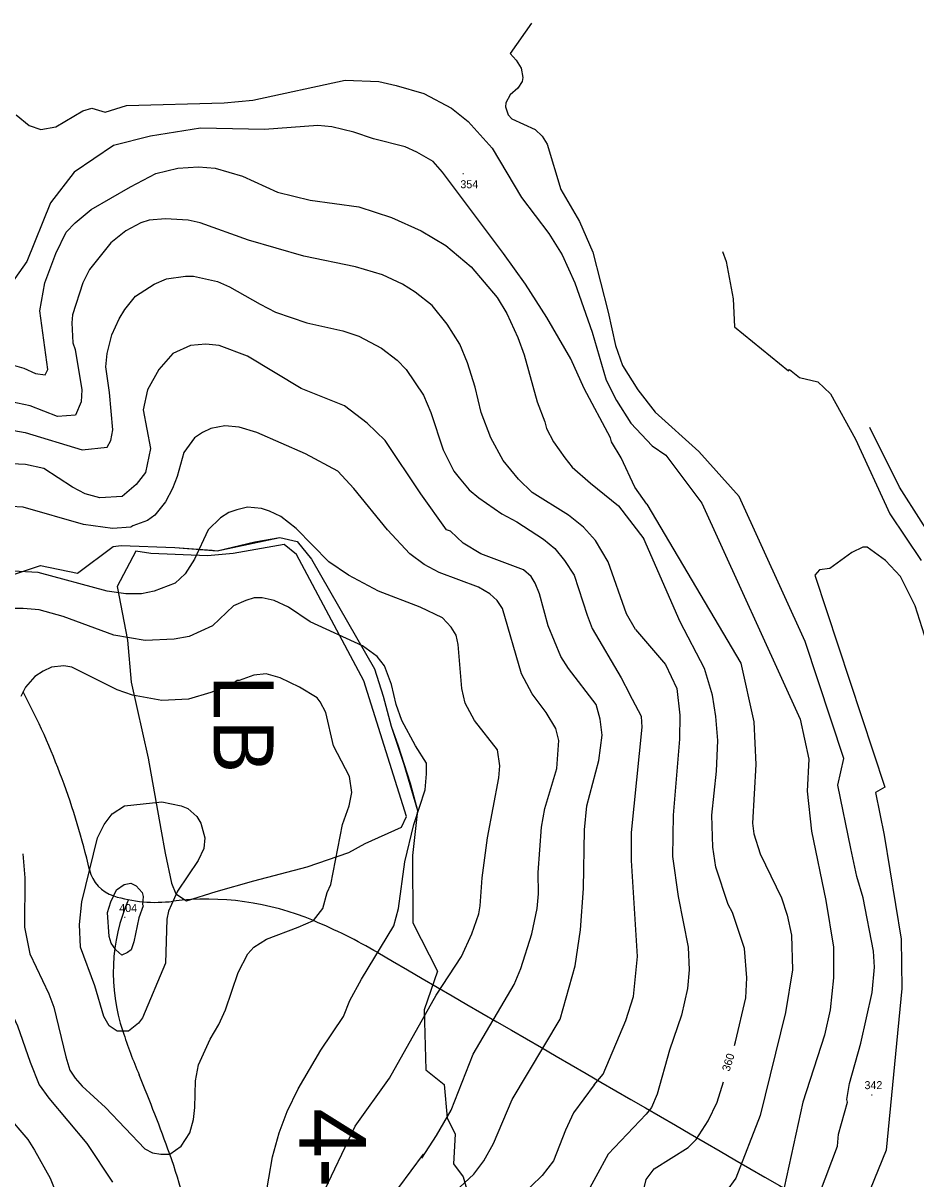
# Model space of a CAD drawing. Extents: x -510989 to -501240, y -1184665 to -1176098.
# Drawn here: x -503447 to -502777, y -1180465 to -1179598 of the extents above; entities that cross this region are included whole.
import ezdxf

# ---------------------------------------------------------------- set-up
doc = ezdxf.new("R2010")
doc.units = 0
for name, color, linetype in [('lesni_pozemek', 7, 'Continuous'), ('NAVRH_rozvodnice', 7, 'Continuous'), ('popis', 7, 'Continuous'), ('STAV_povodi', 7, 'Continuous'), ('STAV_USES', 7, 'Continuous'), ('vrstevnice_01', 7, 'Continuous'), ('vrstevnice_02', 7, 'Continuous'), ('vrstevnice_03', 7, 'Continuous'), ('vrstevnice_04', 7, 'Continuous'), ('vrstevnice_05', 7, 'Continuous')]:
    doc.layers.add(name, color=color, linetype=linetype)

msp = doc.modelspace()

# ---------------------------------------------------------------- linework, layer by layer
at = {"layer": 'lesni_pozemek'}
msp.add_lwpolyline([(-503487.83, -1180022.8), (-503433.57, -1180004.75), (-503405.67, -1180010.54), (-503378.89, -1179990.53), (-503373.11, -1179989.81), (-503332.86, -1179991.24), (-503304.71, -1179993.38), (-503301.1, -1179993.93), (-503272.85, -1179987.05), (-503254.13, -1179983.85), (-503240.96, -1179986.85), (-503230.25, -1179999.98), (-503183.07, -1180082.22), (-503176.55, -1180102.69), (-503170.67, -1180125.25), (-503165.57, -1180139.19), (-503156.41, -1180168.08), (-503150.84, -1180188.48), (-503154.49, -1180222.14), (-503154.45, -1180272.77), (-503135.92, -1180308.91), (-503145.94, -1180337.8), (-503144.52, -1180382.88), (-503130.97, -1180393.89), (-503128.71, -1180418.97), (-503122.63, -1180431.13), (-503123.88, -1180453.38), (-503116.73, -1180463.03), (-503093.71, -1180544.11)], dxfattribs=at)
at = {"layer": 'NAVRH_rozvodnice'}
for centre, radius, start, end in [((-503937.19, -1180358.58), 554.89, 13.08054, 27.83388), ((-503370.61, -1180226.94), 26.78, 193.08054, 252.62315), ((-503347.14, -1180151.92), 105.39, 252.62315, 277.10754), ((-503308.64, -1180460.63), 205.71, 67.19468, 97.10754), ((-503392.41, -1180659.86), 421.84, 59.87505, 67.19468), ((-275641.88, -788163.6), 453366.24, 239.8750496, 239.9272145)]:
    msp.add_arc(centre, radius, start, end, dxfattribs=at)
at = {"layer": 'popis'}
msp.add_lwpolyline([(-503487.83, -1180022.8), (-503433.57, -1180004.75), (-503405.67, -1180010.54), (-503378.89, -1179990.53), (-503373.11, -1179989.81), (-503332.86, -1179991.24), (-503301.1, -1179993.93), (-503254.13, -1179983.85), (-503240.96, -1179986.85), (-503230.25, -1179999.98), (-503183.07, -1180082.22), (-503176.55, -1180102.69), (-503170.67, -1180125.25), (-503160.99, -1180153.64), (-503150.84, -1180188.48), (-503154.49, -1180222.14), (-503154.45, -1180272.77), (-503135.92, -1180308.91), (-503145.94, -1180337.8), (-503144.52, -1180382.88), (-503130.97, -1180393.89), (-503128.71, -1180418.97), (-503122.63, -1180431.13), (-503123.88, -1180453.38), (-503116.73, -1180463.03), (-503105.22, -1180503.57)], dxfattribs=at)
at = {"layer": 'STAV_povodi'}
for centre, radius, start, end in [((-503937.19, -1180358.58), 554.89, 13.08054, 27.83388), ((-503370.61, -1180226.94), 26.78, 193.08054, 252.62315), ((-503347.14, -1180151.92), 105.39, 252.62315, 277.10754), ((-503240.39, -1180310.06), 138.51, 156.71126, 198.49418), ((-503308.64, -1180460.63), 205.71, 67.19468, 97.10754), ((-503392.41, -1180659.86), 421.84, 59.87505, 67.19468), ((-275641.88, -788163.6), 453366.24, 239.8750496, 239.9272145), ((-502892.81, -1180193.8), 505.02, 198.49418, 202.45595), ((-504655.95, -1180922.53), 1402.78, 19.85893, 22.45595), ((-503681.83, -1180570.7), 367.07, 8.44766, 19.85893)]:
    msp.add_arc(centre, radius, start, end, dxfattribs=at)
at = {"layer": 'STAV_USES'}
for p, q in [((-503361.92, -1179994.05), (-503376.09, -1180020.5)), ((-503361.92, -1179994.05), (-503376.09, -1180020.5)), ((-503350.7, -1179995.92), (-503361.92, -1179994.05)), ((-503350.7, -1179995.92), (-503361.92, -1179994.05)), ((-503250.69, -1179989), (-503288.99, -1179995.92)), ((-503250.69, -1179989), (-503288.99, -1179995.92)), ((-503241.65, -1179996.45), (-503250.69, -1179989)), ((-503241.65, -1179996.45), (-503250.69, -1179989)), ((-503308.15, -1179997.52), (-503350.7, -1179995.92)), ((-503308.15, -1179997.52), (-503350.7, -1179995.92)), ((-503288.99, -1179995.92), (-503308.15, -1179997.52)), ((-503288.99, -1179995.92), (-503308.15, -1179997.52)), ((-503191.11, -1180091.19), (-503241.65, -1179996.45)), ((-503191.11, -1180091.19), (-503241.65, -1179996.45)), ((-503376.09, -1180020.5), (-503368.26, -1180060.85)), ((-503376.09, -1180020.5), (-503368.26, -1180060.85)), ((-503368.26, -1180060.85), (-503365.6, -1180092.25)), ((-503368.26, -1180060.85), (-503365.6, -1180092.25)), ((-503365.6, -1180092.25), (-503352.83, -1180149.2)), ((-503365.6, -1180092.25), (-503352.83, -1180149.2)), ((-503159.19, -1180192.84), (-503191.11, -1180091.19)), ((-503159.19, -1180192.84), (-503191.11, -1180091.19)), ((-503352.83, -1180149.2), (-503343.26, -1180202.42)), ((-503352.83, -1180149.2), (-503343.26, -1180202.42)), ((-503162.75, -1180200.9), (-503159.19, -1180192.84)), ((-503162.75, -1180200.9), (-503159.19, -1180192.84)), ((-503343.26, -1180202.42), (-503340.06, -1180220.51)), ((-503343.26, -1180202.42), (-503340.06, -1180220.51)), ((-503190.14, -1180213.14), (-503162.75, -1180200.9)), ((-503190.14, -1180213.14), (-503162.75, -1180200.9)), ((-503233.67, -1180230.62), (-503202.28, -1180219.98)), ((-503233.67, -1180230.62), (-503202.28, -1180219.98)), ((-503202.28, -1180219.98), (-503190.14, -1180213.14)), ((-503202.28, -1180219.98), (-503190.14, -1180213.14)), ((-503340.06, -1180220.51), (-503335.28, -1180242.87)), ((-503340.06, -1180220.51), (-503335.28, -1180242.87)), ((-503273.57, -1180241.27), (-503233.67, -1180230.62)), ((-503273.57, -1180241.27), (-503233.67, -1180230.62)), ((-503335.28, -1180242.87), (-503332.08, -1180250.85)), ((-503335.28, -1180242.87), (-503332.08, -1180250.85)), ((-503301.76, -1180249.25), (-503273.57, -1180241.27)), ((-503301.76, -1180249.25), (-503273.57, -1180241.27)), ((-503332.08, -1180250.85), (-503324.1, -1180256.17)), ((-503332.08, -1180250.85), (-503324.1, -1180256.17)), ((-503324.1, -1180256.17), (-503301.76, -1180249.25)), ((-503324.1, -1180256.17), (-503301.76, -1180249.25))]:
    msp.add_line(p, q, dxfattribs=at)
at = {"layer": 'vrstevnice_01'}
for points in [[(-503451.81, -1179667), (-503441.91, -1179675), (-503433.19, -1179678), (-503421.91, -1179676), (-503401.69, -1179664), (-503394.91, -1179662), (-503385.09, -1179665), (-503369.09, -1179660), (-503295.81, -1179658), (-503274.31, -1179656), (-503205.19, -1179641), (-503179.81, -1179642), (-503166.81, -1179645), (-503146.09, -1179651), (-503125.31, -1179662), (-503112.81, -1179672), (-503094.91, -1179692), (-503073, -1179729), (-503052.31, -1179756), (-503042.31, -1179772), (-503032.81, -1179793), (-503019.81, -1179830), (-503009.31, -1179866), (-503001.59, -1179881), (-502990.81, -1179898), (-502974.84, -1179914.98)], [(-503456.41, -1179854), (-503446, -1179857), (-503437.31, -1179861), (-503430, -1179862), (-503427.91, -1179858), (-503434, -1179814), (-503430.19, -1179793), (-503422, -1179771), (-503414.19, -1179755), (-503407.41, -1179748), (-503395.5, -1179738), (-503366.09, -1179721), (-503347, -1179711), (-503330.41, -1179707), (-503315.09, -1179706), (-503302.59, -1179707), (-503281.91, -1179713), (-503255.69, -1179725), (-503231.41, -1179731), (-503194.81, -1179736), (-503170.31, -1179744), (-503148, -1179754), (-503129.59, -1179765), (-503110.5, -1179781), (-503091.19, -1179804), (-503083.81, -1179816), (-503075.59, -1179834), (-503070.91, -1179847), (-503061.19, -1179882), (-503055.31, -1179897), (-503054.19, -1179902), (-503048.91, -1179912), (-503040.5, -1179924), (-503034.81, -1179931), (-503021.19, -1179943), (-503000.19, -1179960), (-502981.22, -1179984.93)], [(-503461.91, -1179902), (-503444.91, -1179905), (-503402.19, -1179918), (-503383.41, -1179916), (-503380.81, -1179911), (-503379.31, -1179903), (-503381.69, -1179875), (-503384.59, -1179856), (-503383.41, -1179846), (-503380, -1179832), (-503374.5, -1179820), (-503370.31, -1179813), (-503362.19, -1179803), (-503348.31, -1179794), (-503339.09, -1179790), (-503324.69, -1179788), (-503318.69, -1179788), (-503300.81, -1179792), (-503291.81, -1179796), (-503268.81, -1179809), (-503257.19, -1179815), (-503233.69, -1179823), (-503206.91, -1179829), (-503194.81, -1179833), (-503177.81, -1179842), (-503166, -1179851), (-503159.31, -1179858), (-503146.31, -1179877), (-503140.91, -1179890), (-503131.5, -1179918), (-503123.69, -1179934), (-503119.69, -1179939), (-503112.19, -1179948), (-503104.91, -1179954), (-503087.59, -1179966), (-503076.31, -1179972), (-503056.31, -1179985), (-503047.81, -1179992), (-503040.59, -1180001), (-503033.5, -1180012), (-503023.69, -1180042), (-503019.91, -1180052), (-502998.09, -1180089), (-502991.8, -1180101.01)], [(-503164.81, -1180471), (-503146.41, -1180446), (-503147.59, -1180449), (-503136.69, -1180432), (-503125.69, -1180413), (-503109, -1180371), (-503078.31, -1180319), (-503073.31, -1180307), (-503065.09, -1180281), (-503061.19, -1180262), (-503060.09, -1180251), (-503060.41, -1180235), (-503057.81, -1180201), (-503055.41, -1180187), (-503046.41, -1180157), (-503045, -1180136), (-503047.19, -1180127), (-503054.41, -1180115), (-503065, -1180101), (-503072.81, -1180086), (-503087, -1180037), (-503091.19, -1180031), (-503096.59, -1180026), (-503105, -1180021), (-503134.5, -1180010), (-503145.81, -1180004), (-503156.59, -1179996), (-503173.31, -1179978), (-503198.69, -1179947), (-503210.5, -1179934), (-503234.69, -1179921), (-503271.31, -1179905), (-503284.59, -1179901), (-503295.19, -1179900), (-503305.81, -1179902), (-503312.09, -1179905), (-503318.09, -1179909)], [(-502608.61, -1180144.27), (-502615.91, -1180165), (-502622.19, -1180161), (-502625.31, -1180161), (-502640, -1180169), (-502646.81, -1180168), (-502660.09, -1180163), (-502676.09, -1180147), (-502686.41, -1180135), (-502700.69, -1180112), (-502719.81, -1180078), (-502746.09, -1180017), (-502756.91, -1179997), (-502789.59, -1179946), (-502811.85, -1179901.35)], [(-503318.09, -1179909), (-503326.09, -1179920), (-503330.91, -1179938), (-503334.5, -1179947), (-503339.81, -1179957), (-503347.81, -1179967), (-503353.31, -1179971), (-503364.19, -1179975), (-503365.81, -1179976), (-503379.5, -1179977), (-503401.19, -1179974), (-503446.5, -1179961), (-503465.19, -1179960)], [(-502974.84, -1179914.98), (-502964.69, -1179922), (-502937.69, -1179958), (-502864, -1180120), (-502857.5, -1180150), (-502858.81, -1180174), (-502855.59, -1180204), (-502844.81, -1180256), (-502839.09, -1180291), (-502838.91, -1180314), (-502841.5, -1180338), (-502845.81, -1180357), (-502861.91, -1180407), (-502875.91, -1180471), (-502880.81, -1180479), (-502892.59, -1180493), (-502898.41, -1180503), (-502912.81, -1180535), (-502930.91, -1180560), (-502944.19, -1180569), (-502964.91, -1180580), (-502977.09, -1180584), (-503003, -1180589), (-503036.66, -1180593)], [(-502913.23, -1180364.7), (-502912.41, -1180362), (-502904.81, -1180329), (-502904, -1180314), (-502905.69, -1180292), (-502914.69, -1180265), (-502917.91, -1180259), (-502927.09, -1180231), (-502929.5, -1180216), (-502930.31, -1180192), (-502926.59, -1180159), (-502925.81, -1180136), (-502927.19, -1180118), (-502929.59, -1180102), (-502935.81, -1180082), (-502953.81, -1180047), (-502981.22, -1179984.93)], [(-502767.31, -1180068), (-502777.81, -1180035), (-502788.81, -1180013), (-502799.91, -1180001), (-502813.81, -1179991), (-502817, -1179991), (-502825.31, -1179995), (-502841.81, -1180007), (-502849.59, -1180008)], [(-502849.59, -1180008), (-502853, -1180012), (-502800.59, -1180171), (-502807.59, -1180175), (-502800.91, -1180207), (-502788.31, -1180285), (-502787.81, -1180322), (-502799.41, -1180443), (-502823.59, -1180502), (-502860.59, -1180570), (-502898.69, -1180601), (-502939.59, -1180619), (-502971.81, -1180626), (-502971.81, -1180624), (-502974.81, -1180618), (-502984.91, -1180619), (-503040.67, -1180637)], [(-503265, -1180480), (-503259.59, -1180448), (-503254.59, -1180430), (-503248.59, -1180414), (-503240.31, -1180397), (-503223.31, -1180368), (-503206.41, -1180343), (-503201.69, -1180331), (-503192.81, -1180315), (-503168.59, -1180275), (-503165.09, -1180262), (-503160.31, -1180227), (-503153.5, -1180199), (-503145.09, -1180173), (-503144, -1180161), (-503144.19, -1180153), (-503152.31, -1180140), (-503162.69, -1180121), (-503166.81, -1180109), (-503170.31, -1180094), (-503175.5, -1180080), (-503181, -1180073), (-503192, -1180065), (-503231.31, -1180047), (-503247.59, -1180036), (-503258.41, -1180031), (-503267.31, -1180029), (-503273.41, -1180029), (-503279.59, -1180031), (-503288.69, -1180035), (-503304.59, -1180050), (-503322, -1180058), (-503333.19, -1180060), (-503355.09, -1180061), (-503378.5, -1180057), (-503416.59, -1180043), (-503434.41, -1180038), (-503446.5, -1180037), (-503452.59, -1180037)], [(-503018.52, -1180394.02), (-503011.69, -1180386), (-502994.69, -1180346), (-502988.91, -1180328), (-502986, -1180298), (-502990.31, -1180226), (-502990.41, -1180205), (-502982.31, -1180126), (-502982.91, -1180118), (-502991.8, -1180101.01)], [(-503501.09, -1180134), (-503501.5, -1180157), (-503499.31, -1180178), (-503493.09, -1180198), (-503486.09, -1180214), (-503481.5, -1180229), (-503478.31, -1180245), (-503476.81, -1180260), (-503476.59, -1180276), (-503473.91, -1180295), (-503467.91, -1180313), (-503450.81, -1180350), (-503441.31, -1180377), (-503434.41, -1180394), (-503427.19, -1180404), (-503398.69, -1180438), (-503379.41, -1180467)], [(-503370.41, -1180185), (-503342.41, -1180182), (-503327.91, -1180185), (-503323.09, -1180187), (-503316.31, -1180193), (-503313.31, -1180198), (-503310.31, -1180209), (-503311.09, -1180217), (-503315.19, -1180226), (-503330.69, -1180249), (-503337.5, -1180264), (-503338.81, -1180270), (-503339.81, -1180303), (-503357, -1180344), (-503359.91, -1180348), (-503367.59, -1180354), (-503375.91, -1180354), (-503381.91, -1180350), (-503386.09, -1180343), (-503392.81, -1180320), (-503403.5, -1180291), (-503404.31, -1180274), (-503402.59, -1180257), (-503390.81, -1180209), (-503385.81, -1180199), (-503379.81, -1180191), (-503370.41, -1180185)], [(-503031.55, -1180536.98), (-503015.31, -1180530), (-503004.41, -1180523), (-502992.09, -1180510), (-502988.31, -1180502), (-502979.41, -1180465), (-502973.41, -1180457), (-502948, -1180441), (-502941.91, -1180435), (-502933, -1180421), (-502926.09, -1180407), (-502921.49, -1180391.86)], [(-503018.52, -1180394.02), (-503033.81, -1180415), (-503039.81, -1180428), (-503048.81, -1180451), (-503057.31, -1180462), (-503074, -1180478)]]:
    msp.add_lwpolyline(points, dxfattribs=at)
at = {"layer": 'vrstevnice_02'}
for points in [[(-503065.46, -1179598.22), (-503081.41, -1179621), (-503076.81, -1179626), (-503073.09, -1179632), (-503071.91, -1179639), (-503072.5, -1179642), (-503075.59, -1179647), (-503081.41, -1179652), (-503084.5, -1179658), (-503084.81, -1179661), (-503082.91, -1179667), (-503080.09, -1179670), (-503062.69, -1179678), (-503057.31, -1179683), (-503053.59, -1179689), (-503043.5, -1179723), (-503029.31, -1179747), (-503019.41, -1179770), (-503008, -1179815), (-503002.5, -1179840), (-502997.19, -1179855), (-502985.69, -1179873), (-502972.56, -1179889.95)], [(-502978.85, -1179958.93), (-502987.81, -1179946), (-502998.19, -1179924), (-503005.5, -1179912), (-503006.19, -1179909), (-503025.81, -1179872), (-503035.91, -1179850), (-503053.81, -1179819), (-503070, -1179794), (-503086.41, -1179771), (-503132.19, -1179710), (-503139, -1179702), (-503151.41, -1179695), (-503160.19, -1179691), (-503183.91, -1179685), (-503198.59, -1179680), (-503215, -1179676), (-503225.5, -1179675), (-503265.59, -1179678), (-503313.59, -1179677), (-503350.91, -1179683), (-503378.81, -1179690), (-503408.31, -1179710), (-503425.91, -1179733), (-503443.81, -1179777), (-503455.69, -1179794)], [(-502987.41, -1180052.88), (-502994.19, -1180041), (-503007.81, -1180002), (-503017.41, -1179986), (-503026.31, -1179976), (-503037.59, -1179967), (-503065, -1179950), (-503075.19, -1179940), (-503086.5, -1179926), (-503095.91, -1179909), (-503103, -1179890), (-503107.5, -1179871), (-503113.31, -1179853), (-503119.19, -1179839), (-503128.59, -1179824), (-503139.91, -1179810), (-503152.59, -1179800), (-503162.19, -1179794), (-503177.19, -1179787), (-503197.31, -1179781), (-503236.09, -1179773), (-503277.5, -1179761), (-503313.81, -1179748), (-503322.81, -1179746), (-503339.81, -1179745), (-503352.09, -1179746), (-503358.31, -1179748), (-503369.5, -1179754), (-503380.81, -1179763), (-503396.69, -1179783), (-503401.81, -1179793), (-503409.41, -1179817), (-503410, -1179823), (-503409.19, -1179838), (-503407.41, -1179843), (-503402.5, -1179873), (-503402.91, -1179882), (-503407.31, -1179892), (-503420.69, -1179893), (-503441.19, -1179885), (-503465.09, -1179880)], [(-502922.14, -1179769.53), (-502919.5, -1179777), (-502914.09, -1179805), (-502913.19, -1179826), (-502872.81, -1179859), (-502871.91, -1179858), (-502864.59, -1179864), (-502850.69, -1179867), (-502841.31, -1179876), (-502822.5, -1179910), (-502796.69, -1179966), (-502773.19, -1180001)], [(-503013.81, -1180120), (-503016.81, -1180109), (-503037.59, -1180082), (-503043.41, -1180073), (-503052.81, -1180050), (-503059.31, -1180026), (-503062.59, -1180018), (-503065.69, -1180013), (-503071.5, -1180008), (-503103.41, -1179996), (-503116.69, -1179988), (-503126, -1179979), (-503129.19, -1179978), (-503148.31, -1179951), (-503175.19, -1179911), (-503188.59, -1179898), (-503205.59, -1179885), (-503238, -1179872), (-503278.19, -1179848), (-503299.41, -1179840), (-503309.41, -1179839), (-503321, -1179840), (-503334.19, -1179846), (-503344.81, -1179858), (-503353.31, -1179873), (-503356.41, -1179888), (-503351.09, -1179917), (-503354.69, -1179935), (-503361.81, -1179944), (-503372.31, -1179953), (-503388.91, -1179954), (-503400, -1179951), (-503409.59, -1179946), (-503431.09, -1179932), (-503444.69, -1179929), (-503466.19, -1179928)], [(-502825.91, -1180217), (-502835.66, -1180169.56), (-502831.18, -1180149.38), (-502860.3, -1180061.9), (-502909.59, -1179953.12), (-502939.84, -1179919.47), (-502972.56, -1179889.95)], [(-502978.85, -1179958.93), (-502908.41, -1180078), (-502898.81, -1180122), (-502897.31, -1180154), (-502899.69, -1180198), (-502898.59, -1180206), (-502893.91, -1180221), (-502878, -1180254), (-502873.81, -1180267), (-502870.5, -1180282), (-502869.69, -1180308), (-502874.91, -1180340), (-502894, -1180417), (-502912.09, -1180464), (-502919.5, -1180474)], [(-503222.69, -1180478), (-503197.5, -1180425), (-503171.81, -1180389), (-503136.91, -1180327), (-503117.81, -1180298), (-503110.19, -1180281), (-503104.91, -1180266), (-503103.81, -1180260), (-503102.31, -1180239), (-503098.31, -1180209), (-503089.81, -1180164), (-503089, -1180155), (-503090.81, -1180143), (-503108.19, -1180121), (-503115, -1180108), (-503117.59, -1180097), (-503120.31, -1180064), (-503121.91, -1180057), (-503125.59, -1180051), (-503132.09, -1180044), (-503148.91, -1180036), (-503180, -1180024), (-503202.5, -1180012), (-503217.19, -1180002), (-503241.69, -1179977), (-503253.19, -1179968), (-503261.91, -1179964), (-503267.91, -1179962), (-503278.41, -1179961), (-503286.19, -1179963), (-503292.19, -1179965), (-503298.41, -1179969), (-503307.69, -1179978), (-503317.91, -1180000), (-503325, -1180011), (-503332.5, -1180018), (-503348.19, -1180024), (-503357.69, -1180026), (-503369.59, -1180026), (-503383.41, -1180024), (-503435.19, -1180010), (-503454.31, -1180009)], [(-502987.41, -1180052.88), (-502964.81, -1180079), (-502956.5, -1180097), (-502954.19, -1180117), (-502954.31, -1180135), (-502959.19, -1180192), (-502959.69, -1180223), (-502955.31, -1180253), (-502947.81, -1180291), (-502947.19, -1180308), (-502948.5, -1180322), (-502952.91, -1180342), (-502961.91, -1180368), (-502971.19, -1180401), (-502975.31, -1180411), (-502979.31, -1180416), (-503007.81, -1180446), (-503026.37, -1180480.1)], [(-503407.5, -1180389), (-503402.31, -1180395), (-503384.69, -1180411), (-503355.19, -1180442), (-503349.41, -1180445), (-503343.19, -1180446), (-503336.59, -1180446), (-503328, -1180440), (-503321.59, -1180430), (-503318.81, -1180420), (-503317.69, -1180411), (-503317.19, -1180391), (-503315, -1180379), (-503306.31, -1180360), (-503299.69, -1180349), (-503294.81, -1180338), (-503285.31, -1180310), (-503278, -1180296), (-503273.5, -1180291), (-503264, -1180285), (-503240.41, -1180276), (-503228.91, -1180271), (-503221.81, -1180262), (-503218.59, -1180250), (-503215.69, -1180244), (-503207.09, -1180199), (-503202.09, -1180185), (-503200.19, -1180175), (-503201.81, -1180163), (-503213.81, -1180140), (-503219.5, -1180115), (-503223.81, -1180107), (-503226, -1180104), (-503239.41, -1180096), (-503253.91, -1180089), (-503264.31, -1180086), (-503273.5, -1180087), (-503284.59, -1180091), (-503286.09, -1180091), (-503289.91, -1180094), (-503305.69, -1180100), (-503322.41, -1180105), (-503342.5, -1180106), (-503364.41, -1180102), (-503375.91, -1180098), (-503410, -1180081), (-503416, -1180080), (-503425.19, -1180081), (-503431.5, -1180084), (-503437.81, -1180088), (-503444.69, -1180096), (-503448.31, -1180103)], [(-503133.41, -1180484), (-503108.69, -1180461), (-503101.19, -1180451), (-503093.81, -1180438), (-503079.91, -1180405), (-503043.81, -1180345), (-503032.69, -1180305), (-503028.59, -1180278), (-503026.41, -1180247), (-503025.59, -1180203), (-503023.81, -1180185), (-503014.91, -1180151), (-503012.5, -1180132), (-503013.81, -1180120)], [(-503038.76, -1180615.99), (-502967, -1180601), (-502920.41, -1180586), (-502902.59, -1180577), (-502895.91, -1180573), (-502883.91, -1180560), (-502878.81, -1180552), (-502876.91, -1180545), (-502872.31, -1180536), (-502835.91, -1180440), (-502835.19, -1180431), (-502828.41, -1180407), (-502829.09, -1180405), (-502826.91, -1180393), (-502818.41, -1180363), (-502809.91, -1180325), (-502808.19, -1180306), (-502808.91, -1180294), (-502816.69, -1180254), (-502821.41, -1180238), (-502825.91, -1180217)], [(-503446.69, -1180221), (-503445.31, -1180239), (-503445.5, -1180276), (-503441.41, -1180296), (-503427.19, -1180326), (-503423.59, -1180336), (-503414.59, -1180373), (-503411.5, -1180383), (-503407.5, -1180389)], [(-503459.31, -1180416), (-503443, -1180435), (-503437.91, -1180443), (-503426.31, -1180464), (-503408.59, -1180508)]]:
    msp.add_lwpolyline(points, dxfattribs=at)
at = {"layer": 'vrstevnice_03'}
msp.add_lwpolyline([(-503380.81, -1180257), (-503376.41, -1180248), (-503370.81, -1180244), (-503365.69, -1180243), (-503361.69, -1180245), (-503357.31, -1180250), (-503356.41, -1180253), (-503357, -1180259), (-503356.41, -1180260), (-503359.81, -1180269), (-503363.5, -1180287), (-503365.59, -1180293), (-503368.19, -1180295), (-503372.41, -1180297), (-503377.09, -1180293), (-503380.41, -1180288), (-503382.09, -1180283), (-503383.19, -1180265), (-503380.81, -1180257)], dxfattribs=at)

# ---------------------------------------------------------------- texts
at = {"layer": 'STAV_povodi'}
msp.add_text('4-21-08-057', height=50, rotation=270, dxfattribs=at).set_placement((-503239.43, -1180411.79))
at = {"layer": 'STAV_USES'}
msp.add_text('LB', height=45, rotation=270, dxfattribs=at).set_placement((-503303.77, -1180086.89))
at = {"layer": 'vrstevnice_04'}
msp.add_text('360', height=6, rotation=72.68476, dxfattribs=at).set_placement((-502917.02, -1180384.49))
at = {"layer": 'vrstevnice_05'}
for s, p in [('354', (-503118.72, -1179722)), ('.', (-503117.61, -1179711.54)), ('404', (-503374.43, -1180264.59)), ('.', (-503371.47, -1180269.05)), ('342', (-502815.76, -1180397.35)), ('.', (-502811.25, -1180402.17))]:
    msp.add_text(s, height=6, dxfattribs=at).set_placement(p)

doc.saveas('drawing.dxf')
